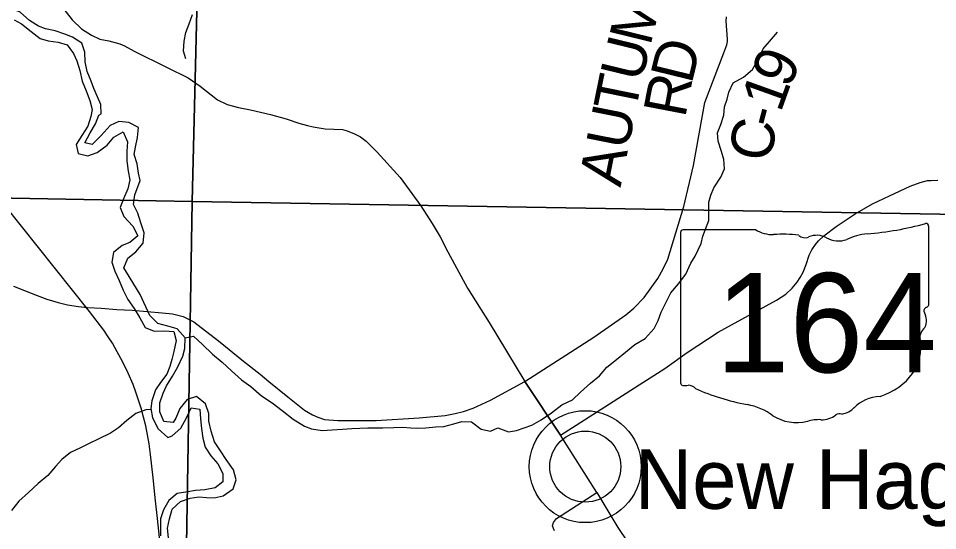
# Model space of a CAD drawing. Extents: x -7.1 to 34, y 0 to 22.
# Drawn here: x 4.468 to 5.689, y 18.375 to 19.056 of the extents above; entities that cross this region are included whole.
import ezdxf

# ---------------------------------------------------------------- set-up
doc = ezdxf.new("R2010")
doc.units = 0
for name, color, linetype in [('GM_X_County_Road', 7, 'Continuous'), ('GM_X_County_Road_Text', 7, 'Continuous'), ('GM_X_Major_River', 7, 'Continuous'), ('GM_X_Minor_River', 7, 'Continuous'), ('GM_X_Rail_Line', 7, 'Continuous'), ('GM_X_Section', 7, 'Continuous'), ('GM_X_State_Location', 7, 'Continuous'), ('GM_X_State_Route', 7, 'Continuous'), ('GM_X_State_Shield', 7, 'Continuous'), ('GM_X_Township_Road', 7, 'Continuous'), ('GM_X_Unincorporated', 7, 'Continuous'), ('GM_X_Unincorporated_Location', 7, 'Continuous'), ('GM_X_Unincorporated_Text', 7, 'Continuous')]:
    doc.layers.add(name, color=color, linetype=linetype)

msp = doc.modelspace()

# ---------------------------------------------------------------- linework, layer by layer
at = {"layer": 'GM_X_County_Road'}
msp.add_line((5.1881, 18.5019), (5.1408, 18.5733), dxfattribs=at)
for points in [[(5.1408, 18.5733), (5.2325, 18.6323), (5.2748, 18.662), (5.2855, 18.6708), (5.2994, 18.6851), (5.3172, 18.7102), (5.3247, 18.7229), (5.3305, 18.7359), (5.3521, 18.8058), (5.3649, 18.8604), (5.3798, 18.9439), (5.405, 19.0101), (5.409, 19.0208), (5.4098, 19.0251), (5.41, 19.0284), (5.4084, 19.052), (5.4087, 19.058)], [(5.1799, 18.3746), (5.1786, 18.3781), (5.1776, 18.3816), (5.1789, 18.386), (5.1827, 18.3912), (5.2365, 18.4256), (5.1881, 18.5019)]]:
    msp.add_lwpolyline(points, dxfattribs=at)
at = {"layer": 'GM_X_Major_River'}
for points in [[(4.5776, 18.929), (4.5774, 18.9416), (4.573, 18.9514), (4.5679, 18.9627), (4.5643, 18.9725), (4.5592, 18.9853), (4.5563, 18.9981), (4.5561, 19.011), (4.5521, 19.0231), (4.5398, 19.0309), (4.5295, 19.0349), (4.5165, 19.0392), (4.5039, 19.0421), (4.4943, 19.0457), (4.4824, 19.0531), (4.4701, 19.0639), (4.4582, 19.069)], [(4.4623, 19.0539), (4.4718, 19.0484), (4.4846, 19.0383), (4.4969, 19.029), (4.5072, 19.0258), (4.5205, 19.0241), (4.5324, 19.0209), (4.5409, 19.0093), (4.5453, 18.9995), (4.5493, 18.9866), (4.5525, 18.9726), (4.5577, 18.9594), (4.5629, 18.9466), (4.5657, 18.9349), (4.564, 18.9254), (4.56, 18.9128), (4.5522, 18.9002), (4.5444, 18.8883), (4.5473, 18.8762), (4.5599, 18.873), (4.5724, 18.8777), (4.5855, 18.8874), (4.5944, 18.8982), (4.6069, 18.9049), (4.6128, 18.8917), (4.6119, 18.8795), (4.6117, 18.8666), (4.6134, 18.8526), (4.6159, 18.8412), (4.6131, 18.8291), (4.6072, 18.8161), (4.6032, 18.8046), (4.608, 18.7925), (4.62, 18.7798), (4.6263, 18.767), (4.6158, 18.7581), (4.6056, 18.7542), (4.5943, 18.7449), (4.5919, 18.7319), (4.5959, 18.7198), (4.6018, 18.7074), (4.6069, 18.6946), (4.6132, 18.6822), (4.6218, 18.6702), (4.6292, 18.6578), (4.6362, 18.645), (4.6481, 18.6402), (4.6618, 18.6408), (4.6743, 18.6399), (4.6776, 18.6278), (4.6744, 18.613), (4.6715, 18.6027), (4.669, 18.5931), (4.665, 18.5832), (4.6564, 18.5721), (4.6498, 18.5621)], [(4.6733, 18.5188), (4.6611, 18.5201), (4.6556, 18.5329), (4.6558, 18.5447), (4.6601, 18.5577), (4.6645, 18.5673), (4.6727, 18.5803), (4.6797, 18.5929), (4.6863, 18.6071), (4.6888, 18.617), (4.6893, 18.6311), (4.6788, 18.6434), (4.6662, 18.647), (4.6529, 18.6502), (4.6424, 18.661), (4.6369, 18.6727), (4.6294, 18.6889), (4.6212, 18.7028), (4.615, 18.7126), (4.608, 18.7242), (4.6131, 18.7372), (4.6239, 18.7454), (4.6336, 18.7573), (4.6349, 18.771), (4.6305, 18.7842), (4.6265, 18.797), (4.6206, 18.8083), (4.6223, 18.8212), (4.6296, 18.8403), (4.6275, 18.8502), (4.6254, 18.8627), (4.6218, 18.8751), (4.6232, 18.8846), (4.626, 18.8976), (4.6273, 18.9109), (4.6143, 18.9175), (4.6013, 18.9188), (4.5896, 18.9133), (4.5777, 18.9002), (4.5657, 18.8882), (4.5562, 18.8904), (4.5632, 18.9038), (4.5702, 18.9156), (4.5746, 18.9271), (4.5776, 18.929)], [(4.6498, 18.5621), (4.6451, 18.5476), (4.6437, 18.5373), (4.6458, 18.5248), (4.6533, 18.5105), (4.6664, 18.499)], [(4.6674, 18.3654), (4.6661, 18.3783), (4.6685, 18.3908), (4.6721, 18.4038), (4.683, 18.4138), (4.6958, 18.4182), (4.7076, 18.4199), (4.7175, 18.419), (4.7278, 18.4188), (4.7399, 18.4212), (4.753, 18.4306), (4.757, 18.4428), (4.7534, 18.456), (4.7437, 18.4695), (4.7362, 18.4811), (4.7284, 18.4932), (4.724, 18.5071), (4.7208, 18.5204), (4.7206, 18.5306), (4.7162, 18.5438), (4.7046, 18.5535), (4.6918, 18.5495), (4.6821, 18.5372), (4.677, 18.5246), (4.6733, 18.5188)], [(4.6664, 18.499), (4.6721, 18.501), (4.6837, 18.5114), (4.691, 18.5252), (4.6973, 18.5382), (4.7087, 18.5365), (4.7097, 18.5236), (4.711, 18.5107), (4.7128, 18.4978), (4.716, 18.4861), (4.7234, 18.4745), (4.7327, 18.464), (4.7394, 18.4512), (4.7396, 18.4398), (4.7291, 18.4321), (4.7154, 18.4292), (4.7033, 18.4282), (4.6927, 18.4265), (4.6786, 18.4244), (4.6678, 18.4151), (4.6604, 18.4028), (4.6564, 18.3906), (4.6567, 18.3682)]]:
    msp.add_lwpolyline(points, dxfattribs=at)
at = {"layer": 'GM_X_Minor_River'}
for points in [[(4.6903, 19.0022), (4.6872, 19.0121), (4.6882, 19.0254), (4.6904, 19.0371), (4.6945, 19.0486), (4.6993, 19.0611)], [(4.6892, 18.6312), (4.7003, 18.6334), (4.7125, 18.6225), (4.7256, 18.6097), (4.7386, 18.5988), (4.7508, 18.5875), (4.7642, 18.5755), (4.7768, 18.5665), (4.7906, 18.5544), (4.8051, 18.5447), (4.8181, 18.5349), (4.833, 18.5233), (4.8479, 18.5139), (4.8574, 18.5102), (4.8715, 18.5081), (4.8848, 18.5089), (4.8985, 18.5098), (4.911, 18.5107), (4.9216, 18.5111), (4.9319, 18.5116), (4.952, 18.5118), (4.9664, 18.5123), (4.9782, 18.5124), (4.9892, 18.5117), (4.9987, 18.5114), (5.009, 18.5115), (5.0223, 18.5128), (5.0329, 18.5136), (5.0465, 18.5171), (5.0568, 18.5199), (5.0697, 18.5196), (5.0827, 18.5099), (5.0949, 18.5073), (5.1047, 18.5119), (5.1188, 18.5064), (5.1294, 18.508), (5.14, 18.5115), (5.1499, 18.5154), (5.1623, 18.5223), (5.1759, 18.5315), (5.1899, 18.5423), (5.2039, 18.5488), (5.2148, 18.5592), (5.228, 18.5711), (5.2401, 18.5807), (5.2495, 18.5921), (5.2623, 18.6025), (5.2744, 18.6121), (5.2868, 18.6224), (5.3004, 18.6305), (5.3125, 18.6435), (5.3177, 18.6542), (5.3218, 18.6652), (5.3278, 18.677), (5.3345, 18.6911), (5.345, 18.703), (5.3544, 18.716), (5.3611, 18.7305), (5.3671, 18.74), (5.375, 18.7568), (5.3772, 18.7663), (5.3853, 18.7872), (5.3851, 18.8115), (5.3877, 18.821), (5.3918, 18.8305), (5.4012, 18.8447), (5.406, 18.8561), (5.4052, 18.8682), (5.402, 18.8788), (5.3977, 18.8925), (5.3969, 18.9038), (5.4013, 18.9149), (5.405, 18.9274), (5.4061, 18.9381), (5.4094, 18.9484), (5.4116, 18.9579), (5.4176, 18.9704), (5.4312, 18.9778), (5.4433, 18.9877), (5.4522, 19.0037), (5.4575, 19.0152), (5.4684, 19.0282), (5.4763, 19.0377)], [(4.6439, 18.5361), (4.6369, 18.5357), (4.6237, 18.5306), (4.612, 18.5214), (4.6007, 18.5115), (4.5901, 18.5045), (4.5746, 18.4972), (4.5617, 18.491), (4.5504, 18.4852), (4.5371, 18.479), (4.5254, 18.4698), (4.5172, 18.4603), (4.507, 18.4484), (4.4942, 18.4377), (4.4814, 18.4258), (4.4682, 18.4143), (4.4588, 18.4017)]]:
    msp.add_lwpolyline(points, dxfattribs=at)
at = {"layer": 'GM_X_Rail_Line'}
msp.add_lwpolyline([(4.667, 18.2522), (4.6527, 18.3912), (4.6501, 18.4145), (4.6469, 18.4454), (4.6435, 18.4764), (4.6415, 18.4906), (4.6395, 18.5025), (4.6369, 18.5145), (4.6341, 18.526), (4.631, 18.5377), (4.6275, 18.5484), (4.6239, 18.5593), (4.6201, 18.5695), (4.6137, 18.5845), (4.6062, 18.5997), (4.5992, 18.6127), (4.5927, 18.6242), (4.587, 18.6328), (4.5812, 18.6417), (4.5624, 18.6665), (4.4492, 18.8079)], dxfattribs=at)
at = {"layer": 'GM_X_Section'}
for points in [[(3.8731, 19.8315), (4.7229, 19.8074), (4.6987, 18.8125), (3.8597, 18.828), (3.8749, 19.7341)], [(4.7229, 19.8074), (5.7351, 19.7911), (5.7181, 18.7951), (4.6987, 18.8125)], [(3.8597, 18.828), (4.6987, 18.8125), (4.6817, 17.7925), (3.8439, 17.8017), (3.8583, 18.7127)], [(4.6987, 18.8125), (5.7181, 18.7951), (5.6951, 17.7726), (4.6817, 17.7925)]]:
    msp.add_lwpolyline(points, close=True, dxfattribs=at)
at = {"layer": 'GM_X_State_Route'}
msp.add_line((5.1408, 18.5733), (5.1881, 18.5019), dxfattribs=at)
for points in [[(5.1881, 18.5019), (5.2468, 18.5396), (5.2816, 18.5617), (5.2973, 18.572), (5.3267, 18.5906), (5.3563, 18.6117), (5.3977, 18.6388), (5.4155, 18.6484), (5.4752, 18.6813), (5.4873, 18.6895), (5.4958, 18.6974), (5.5025, 18.7052), (5.5064, 18.7115), (5.5104, 18.7187), (5.5145, 18.7286), (5.5185, 18.7412), (5.522, 18.7483), (5.5267, 18.7552), (5.531, 18.7603), (5.5379, 18.7668), (5.5542, 18.7793), (5.5795, 18.7963), (5.6028, 18.8095), (5.6251, 18.8202), (5.6526, 18.8327), (5.6659, 18.8379), (5.6756, 18.8403), (5.6805, 18.8406), (5.6895, 18.8408)], [(4.4612, 18.6999), (4.4757, 18.6942), (4.4927, 18.6877), (4.5054, 18.6828), (4.5207, 18.6781), (4.5329, 18.675), (4.5475, 18.6731), (4.5594, 18.6717), (4.5778, 18.6706), (4.5985, 18.6689), (4.6189, 18.6679), (4.6586, 18.6647), (4.6725, 18.6632), (4.6868, 18.6596), (4.701, 18.6527), (4.7337, 18.6273), (4.7668, 18.6003), (4.789, 18.5828), (4.8005, 18.5731), (4.8258, 18.5531), (4.8481, 18.5353), (4.8585, 18.529), (4.8655, 18.5258), (4.8745, 18.5229), (4.8923, 18.5213), (4.9433, 18.5216), (5.0003, 18.5248), (5.0347, 18.5283), (5.0479, 18.5309), (5.059, 18.5334), (5.0722, 18.5377), (5.0952, 18.5483), (5.1408, 18.5733)]]:
    msp.add_lwpolyline(points, dxfattribs=at)
at = {"layer": 'GM_X_State_Shield'}
for p, q in [((5.4475, 18.7749), (5.3509, 18.7749)), ((5.6773, 18.6752), (5.6773, 18.7799)), ((5.3477, 18.7715), (5.3477, 18.5714)), ((5.6772, 18.6752), (5.6773, 18.6752))]:
    msp.add_line(p, q, dxfattribs=at)
for centre, major_axis, start_param, end_param in [((5.3515, 18.7719), (0.00382, 0), 1.712693, 3.28349), ((5.4704, 18.7981), (0.037, 0), 4.042523, 4.731795), ((5.5599, 19.0477), (0.3495, 0), 4.814394, 5.042369), ((5.6736, 18.7803), (0.00367, 0), 6.141152, 7.989035), ((5.4827, 18.6626), (0.133, 0), 1.404758, 1.657858), ((5.5129, 18.7729), (0.0107, 0), 3.836095, 5.185415), ((5.5286, 18.7498), (0.0222, 0), 0.950623, 2.079405), ((5.5573, 18.7815), (0.0267, 0), 4.081561, 5.145723), ((5.6045, 18.7138), (0.0703, 0), 1.699011, 2.107814), ((5.6764, 18.6675), (0.00568, 0), 1.883978, 3.671073), ((5.6403, 18.6543), (0.0341, 0), 5.934695, 6.695948), ((5.6734, 18.6748), (0.00393, 0), 5.05454, 6.418171), ((5.6904, 18.6314), (0.0248, 0), 2.387724, 3.262537), ((5.5795, 18.6181), (0.0874, 0), 5.101752, 6.440018), ((5.3515, 18.5709), (0.00385, 0), 3.00124, 4.508301), ((5.3521, 18.5914), (0.0294, 0), 4.665946, 4.897461), ((5.3581, 18.5598), (0.0106, 0), 0.519207, 1.627899), ((5.4919, 18.7396), (0.2524, 0), 4.195997, 4.488961), ((5.6163, 18.5152), (0.0479, 0), 1.647645, 2.488434), ((5.4167, 18.4814), (0.079, 0), 0.823519, 1.323587), ((5.5347, 18.5438), (0.0267, 0), 4.691044, 5.507374), ((5.5589, 18.5244), (0.00752, 0), 1.147584, 2.315152), ((5.5557, 18.552), (0.0282, 0), 4.937069, 5.64225), ((5.5021, 18.5588), (0.0501, 0), 4.026481, 4.996735), ((5.531, 18.4896), (0.0412, 0), 1.495662, 1.94098)]:
    msp.add_ellipse(centre, major_axis=major_axis, ratio=0.8, start_param=start_param, end_param=end_param, dxfattribs=at)
at = {"layer": 'GM_X_Township_Road'}
for points in [[(4.5214, 19.0765), (4.539, 19.0537), (4.5517, 19.0419), (4.5649, 19.0335), (4.5758, 19.0284), (4.5881, 19.026), (4.6024, 19.0219), (4.6086, 19.0194), (4.6217, 19.0124), (4.6645, 18.9911), (4.6935, 18.977), (4.7091, 18.9657), (4.7323, 18.9476), (4.7452, 18.9412), (4.7604, 18.9373), (4.7761, 18.9345), (4.8029, 18.928), (4.8234, 18.9222), (4.8404, 18.9164), (4.8517, 18.9136), (4.8596, 18.9115), (4.8755, 18.9089), (4.8986, 18.9081), (4.9045, 18.9066), (4.9142, 18.9025), (4.9222, 18.8985), (4.9298, 18.8925), (4.9374, 18.8852), (4.9444, 18.8782), (4.975, 18.8443), (5.0027, 18.8066), (5.0177, 18.7834), (5.028, 18.7654), (5.0382, 18.7458), (5.0647, 18.6972), (5.0931, 18.6517), (5.1408, 18.5733)], [(5.2365, 18.4256), (5.2644, 18.3793), (5.303, 18.3221), (5.3322, 18.273), (5.3497, 18.2309), (5.3626, 18.2069), (5.3746, 18.1857), (5.4925, 18.0448), (5.6107, 17.9087), (5.6293, 17.8901), (5.6466, 17.8752), (5.6574, 17.8644), (5.6741, 17.8518), (5.6861, 17.8465), (5.6957, 17.8381), (5.7094, 17.8273), (5.7516, 17.7679)]]:
    msp.add_lwpolyline(points, dxfattribs=at)
at = {"layer": 'GM_X_Unincorporated'}
for radius in [0.0744, 0.0472]:
    msp.add_circle((5.221, 18.4601), radius, dxfattribs=at)
at = {"layer": 'GM_X_Unincorporated_Location'}
msp.add_line((5.221, 18.4601), (5.221, 18.4601), dxfattribs=at)

# ---------------------------------------------------------------- texts
at = {"layer": 'GM_X_County_Road_Text'}
for s, rotation, p in [('M', 76.2281, (5.3074, 19.0182)), ('U', 76.383, (5.2956, 18.9697)), ('D', 76.2553, (5.3622, 18.9674)), ('9', 66.4608, (5.4918, 18.9614)), ('T', 78.5148, (5.2873, 18.9286)), ('R', 79.1355, (5.3536, 18.9224)), ('1', 70.2583, (5.4804, 18.9294)), ('U', 78.7554, (5.2775, 18.8796)), ('-', 75.3371, (5.4749, 18.908)), ('C', 79.6477, (5.4667, 18.8632)), ('A', 78.7554, (5.2678, 18.8305))]:
    msp.add_text(s, height=0.0568, rotation=rotation, dxfattribs=at).set_placement(p)
at = {"layer": 'GM_X_State_Location'}
for s in ['s', 'r']:
    msp.add_text(s, height=0.000189, dxfattribs=at).set_placement((5.5088, 18.6581))
msp.add_text('164', height=0.000189, rotation=0, dxfattribs=at).set_placement((5.4419, 18.6443))
at = {"layer": 'GM_X_State_Shield'}
msp.add_text('164', height=0.13184, dxfattribs=at).set_placement((5.3942, 18.5855))
at = {"layer": 'GM_X_Unincorporated_Text'}
msp.add_text('New Hagerstown', height=0.078977, rotation=0, dxfattribs=at).set_placement((5.2869, 18.404))

doc.saveas('drawing.dxf')
